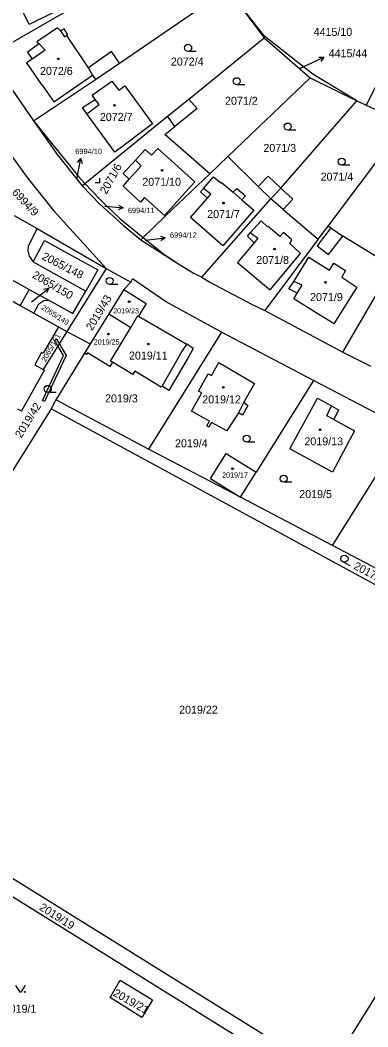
# Model space of a CAD drawing. Extents: x -593183 to -588034, y -1130415 to -1124994.
# Drawn here: x -590218.7 to -590144.7, y -1128689.4 to -1128475.7 of the extents above; entities that cross this region are included whole.
import ezdxf

# ---------------------------------------------------------------- set-up
doc = ezdxf.new("R2010")
doc.units = 0
for name, color, linetype in [('Vrstva 1', 7, 'Continuous'), ('Vrstva 16', 7, 'Continuous'), ('Vrstva 18', 7, 'Continuous'), ('Vrstva 19', 7, 'Continuous'), ('Vrstva 25', 7, 'Continuous'), ('Vrstva 27', 7, 'Continuous'), ('Vrstva 4', 7, 'Continuous')]:
    doc.layers.add(name, color=color, linetype=linetype)

msp = doc.modelspace()

# ---------------------------------------------------------------- linework, layer by layer
at = {"layer": 'Vrstva 1'}
for p, q in [((-590224.94, -1128482.97), (-590181.21, -1128457.89)), ((-590130.54, -1128465.05), (-590145.03, -1128493.7)), ((-590197.49, -1128484.77), (-590174.54, -1128469.04)), ((-590174.54, -1128469.04), (-590166.72, -1128479.4)), ((-590216.76, -1128476.55), (-590219.14, -1128471.71)), ((-590207.94, -1128472.26), (-590216.76, -1128476.55)), ((-590166.61, -1128479.11), (-590170.62, -1128474.02)), ((-590210.69, -1128477.31), (-590215.12, -1128480.24)), ((-590210.05, -1128477.93), (-590210.69, -1128477.31)), ((-590209.27, -1128477.47), (-590210.05, -1128477.93)), ((-590208.5, -1128478.79), (-590209.27, -1128477.47)), ((-590214.64, -1128480.71), (-590217.08, -1128482.45)), ((-590215.12, -1128480.24), (-590214.64, -1128480.71)), ((-590208.7, -1128478.92), (-590208.5, -1128478.79)), ((-590204.12, -1128485.77), (-590208.7, -1128478.92)), ((-590182.76, -1128492.42), (-590166.72, -1128479.4)), ((-590166.72, -1128479.4), (-590156.94, -1128487.93)), ((-590156.38, -1128487.11), (-590166.61, -1128479.11)), ((-590217.08, -1128482.45), (-590216.07, -1128483.93)), ((-590199.23, -1128482.34), (-590204.12, -1128485.77)), ((-590197.49, -1128484.77), (-590199.23, -1128482.34)), ((-590216.07, -1128483.93), (-590217.28, -1128484.71)), ((-590217.28, -1128484.71), (-590214.03, -1128489.48)), ((-590202.64, -1128488.29), (-590197.49, -1128484.77)), ((-590211.48, -1128493), (-590203.25, -1128487.33)), ((-590203.25, -1128487.33), (-590202.64, -1128488.29)), ((-590147.02, -1128492.79), (-590156.38, -1128487.11)), ((-590221.99, -1128488.05), (-590215.78, -1128497.06)), ((-590215.78, -1128497.06), (-590202.64, -1128488.29)), ((-590214.03, -1128489.48), (-590213.95, -1128489.46)), ((-590213.95, -1128489.46), (-590211.48, -1128493)), ((-590203.32, -1128491.58), (-590199.18, -1128488.58)), ((-590199.18, -1128488.58), (-590197.68, -1128490.53)), ((-590174.47, -1128504.61), (-590156.94, -1128487.93)), ((-590156.94, -1128487.93), (-590147.02, -1128492.79)), ((-590202.66, -1128492.48), (-590203.32, -1128491.58)), ((-590197.68, -1128490.53), (-590196.4, -1128489.6)), ((-590196.4, -1128489.6), (-590190.53, -1128497.68)), ((-590205.36, -1128494.22), (-590202.66, -1128492.48)), ((-590187.32, -1128496.06), (-590182.76, -1128492.42)), ((-590182.76, -1128492.42), (-590180.99, -1128494.41)), ((-590163.24, -1128511.3), (-590147.02, -1128492.79)), ((-590147.02, -1128492.79), (-590145.03, -1128493.7)), ((-590145.03, -1128493.7), (-590136.7, -1128497.53)), ((-590204.5, -1128495.56), (-590205.36, -1128494.22)), ((-590198.53, -1128503.67), (-590204.5, -1128495.56)), ((-590180.99, -1128494.41), (-590185.77, -1128498.24)), ((-590215.78, -1128497.06), (-590210.76, -1128504.18)), ((-590215.78, -1128497.06), (-590206.27, -1128508.86)), ((-590204.88, -1128510.32), (-590187.32, -1128496.06)), ((-590190.53, -1128497.68), (-590198.53, -1128503.67)), ((-590153.13, -1128519.39), (-590136.7, -1128497.53)), ((-590187.91, -1128499.96), (-590185.77, -1128498.24)), ((-590178.33, -1128508.28), (-590187.91, -1128499.96)), ((-590221.03, -1128503.66), (-590217.17, -1128509.06)), ((-590210.76, -1128504.18), (-590205.49, -1128510.81)), ((-590194.14, -1128505.39), (-590192.05, -1128503.15)), ((-590192.05, -1128503.15), (-590190.73, -1128504.35)), ((-590190.73, -1128504.35), (-590189.4, -1128502.88)), ((-590189.4, -1128502.88), (-590181.48, -1128510)), ((-590196.73, -1128508.2), (-590194.14, -1128505.39)), ((-590174.47, -1128504.61), (-590178.33, -1128508.28)), ((-590168.03, -1128510.95), (-590174.47, -1128504.61)), ((-590195.46, -1128509.44), (-590196.73, -1128508.2)), ((-590178.33, -1128508.28), (-590187.75, -1128517.24)), ((-590217.17, -1128509.06), (-590211.58, -1128516.06)), ((-590206.27, -1128508.86), (-590204.88, -1128510.32)), ((-590205.49, -1128510.81), (-590204.88, -1128510.32)), ((-590205.49, -1128510.81), (-590201.68, -1128514.72)), ((-590204.88, -1128510.32), (-590201.76, -1128513.61)), ((-590196.75, -1128510.89), (-590195.46, -1128509.44)), ((-590181.48, -1128510), (-590187.94, -1128517.16)), ((-590168.03, -1128510.95), (-590165.91, -1128508.8)), ((-590165.91, -1128508.8), (-590163.24, -1128511.3)), ((-590193.08, -1128514.27), (-590196.75, -1128510.89)), ((-590165.31, -1128513.63), (-590163.24, -1128511.3)), ((-590163.24, -1128511.3), (-590160.65, -1128513.65)), ((-590201.76, -1128513.61), (-590200.5, -1128514.84)), ((-590201.68, -1128514.72), (-590196.74, -1128519.2)), ((-590200.5, -1128514.84), (-590197.45, -1128517.8)), ((-590192.21, -1128513.33), (-590193.08, -1128514.27)), ((-590187.94, -1128517.16), (-590192.21, -1128513.33)), ((-590180.01, -1128530.22), (-590165.31, -1128513.63)), ((-590160.65, -1128513.65), (-590162.7, -1128515.85)), ((-590219.89, -1128517.15), (-590215.06, -1128519.92)), ((-590211.58, -1128516.06), (-590200.34, -1128528.36)), ((-590187.75, -1128517.24), (-590192.48, -1128521.78)), ((-590162.7, -1128515.85), (-590155.24, -1128522.19)), ((-590197.45, -1128517.8), (-590192.48, -1128521.78)), ((-590196.74, -1128519.2), (-590193.01, -1128522.33)), ((-590155.24, -1128522.19), (-590153.13, -1128519.39)), ((-590152.6, -1128519.76), (-590153.13, -1128519.39)), ((-590215.06, -1128519.92), (-590200.34, -1128528.36)), ((-590152.6, -1128519.76), (-590150.02, -1128521.55)), ((-590193.01, -1128522.33), (-590192.48, -1128521.78)), ((-590193.01, -1128522.33), (-590184.56, -1128527.68)), ((-590192.48, -1128521.78), (-590189.2, -1128524.44)), ((-590155.24, -1128522.19), (-590166.61, -1128537.32)), ((-590139.45, -1128528.01), (-590150.02, -1128521.55)), ((-590189.2, -1128524.44), (-590188.34, -1128525.11)), ((-590188.34, -1128525.11), (-590184.56, -1128527.68)), ((-590215.88, -1128526.96), (-590204.67, -1128533.18)), ((-590184.56, -1128527.68), (-590181.85, -1128529.34)), ((-590200.34, -1128528.36), (-590208.73, -1128541.76)), ((-590200.34, -1128528.36), (-590195.11, -1128531.29)), ((-590181.85, -1128529.34), (-590180.01, -1128530.22)), ((-590150, -1128546.17), (-590139.45, -1128528.01)), ((-590195.11, -1128531.29), (-590196.63, -1128532.86)), ((-590195.11, -1128531.29), (-590194.73, -1128530.6)), ((-590187.73, -1128535.41), (-590194.73, -1128530.6)), ((-590180.01, -1128530.22), (-590178.31, -1128531.27)), ((-590178.31, -1128531.27), (-590177.41, -1128531.76)), ((-590177.41, -1128531.76), (-590171.87, -1128534.66)), ((-590216.75, -1128532.86), (-590218.65, -1128536.25)), ((-590216.75, -1128532.86), (-590212.57, -1128535.13)), ((-590196.63, -1128532.86), (-590199.8, -1128538)), ((-590196.63, -1128532.86), (-590191.82, -1128535.83)), ((-590221.37, -1128534.72), (-590218.65, -1128536.25)), ((-590218.65, -1128536.25), (-590215.77, -1128537.86)), ((-590191.82, -1128535.83), (-590193.49, -1128538.52)), ((-590175.82, -1128541.9), (-590187.73, -1128535.41)), ((-590171.87, -1128534.66), (-590169.44, -1128535.95)), ((-590169.44, -1128535.95), (-590166.61, -1128537.32)), ((-590215.77, -1128537.86), (-590210.52, -1128540.81)), ((-590199.8, -1128538), (-590203.75, -1128544.39)), ((-590199.8, -1128538), (-590195.12, -1128540.89)), ((-590193.66, -1128538.43), (-590195.12, -1128540.89)), ((-590193.66, -1128538.43), (-590193.49, -1128538.52)), ((-590193.49, -1128538.52), (-590183.22, -1128544.46)), ((-590166.61, -1128537.32), (-590150, -1128546.17)), ((-590208.73, -1128541.76), (-590213.78, -1128549.81)), ((-590210.52, -1128540.81), (-590208.73, -1128541.76)), ((-590208.73, -1128541.76), (-590203.75, -1128544.39)), ((-590199.4, -1128548.07), (-590195.12, -1128540.89)), ((-590175.82, -1128541.9), (-590191.36, -1128566.73)), ((-590156.24, -1128552.15), (-590175.82, -1128541.9)), ((-590203.75, -1128544.39), (-590204.98, -1128546.38)), ((-590181.83, -1128545.39), (-590183.22, -1128544.46)), ((-590204.98, -1128546.38), (-590211.09, -1128556.28)), ((-590204.53, -1128546.66), (-590204.98, -1128546.38)), ((-590204.32, -1128546.32), (-590204.53, -1128546.66)), ((-590199.58, -1128549.21), (-590204.32, -1128546.32)), ((-590181.83, -1128545.39), (-590182.92, -1128547.28)), ((-590150, -1128546.17), (-590144.1, -1128549.11)), ((-590199.03, -1128548.29), (-590199.58, -1128549.21)), ((-590199.03, -1128548.29), (-590199.4, -1128548.07)), ((-590194.69, -1128550.88), (-590199.03, -1128548.29)), ((-590182.92, -1128547.28), (-590187.06, -1128554.27)), ((-590177.96, -1128551.12), (-590176.42, -1128548.38)), ((-590176.42, -1128548.38), (-590168.81, -1128552.81)), ((-590218.33, -1128558.71), (-590213.46, -1128549.99)), ((-590213.78, -1128549.81), (-590213.46, -1128549.99)), ((-590194.29, -1128550.22), (-590194.69, -1128550.88)), ((-590188.64, -1128553.59), (-590194.29, -1128550.22)), ((-590180.72, -1128554.43), (-590178.65, -1128550.74)), ((-590178.65, -1128550.74), (-590177.96, -1128551.12)), ((-590188.46, -1128553.36), (-590188.64, -1128553.59)), ((-590187.06, -1128554.27), (-590188.46, -1128553.36)), ((-590168.81, -1128552.81), (-590171.11, -1128556.8)), ((-590156.24, -1128552.15), (-590168.48, -1128571.67)), ((-590136.65, -1128562.38), (-590156.24, -1128552.15)), ((-590182.2, -1128558.67), (-590180.03, -1128554.81)), ((-590180.03, -1128554.81), (-590180.72, -1128554.43)), ((-590211.09, -1128556.28), (-590212.05, -1128558.21)), ((-590191.36, -1128566.73), (-590211.09, -1128556.28)), ((-590170.21, -1128557.45), (-590171.38, -1128559.54)), ((-590171.11, -1128556.8), (-590170.21, -1128557.45)), ((-590161.3, -1128566.67), (-590155.41, -1128555.89)), ((-590155.41, -1128555.89), (-590152.4, -1128557.54)), ((-590152.4, -1128557.54), (-590150.95, -1128558.37)), ((-590212.05, -1128558.21), (-590222.99, -1128575.56)), ((-590218.33, -1128558.71), (-590219.12, -1128558.27)), ((-590102.46, -1128617.57), (-590212.05, -1128558.21)), ((-590178.38, -1128560.82), (-590182.2, -1128558.67)), ((-590172.24, -1128559.05), (-590174.71, -1128562.88)), ((-590171.38, -1128559.54), (-590172.24, -1128559.05)), ((-590150.95, -1128558.37), (-590151.97, -1128560.43)), ((-590178.94, -1128561.82), (-590178.38, -1128560.82)), ((-590178.51, -1128562.06), (-590178.94, -1128561.82)), ((-590177.95, -1128561.06), (-590178.51, -1128562.06)), ((-590174.71, -1128562.88), (-590177.95, -1128561.06)), ((-590151.97, -1128560.43), (-590147.56, -1128562.83)), ((-590152.24, -1128587.2), (-590136.65, -1128562.38)), ((-590147.56, -1128562.83), (-590152.24, -1128571.62)), ((-590171.8, -1128576.96), (-590191.36, -1128566.73)), ((-590178.15, -1128572.98), (-590174.83, -1128567.68)), ((-590174.83, -1128567.68), (-590168.48, -1128571.67)), ((-590152.24, -1128571.62), (-590161.3, -1128566.67)), ((-590171.8, -1128576.96), (-590168.48, -1128571.67)), ((-590178.15, -1128572.98), (-590171.8, -1128576.96)), ((-590152.24, -1128587.2), (-590171.8, -1128576.96)), ((-590132.68, -1128597.44), (-590152.24, -1128587.2)), ((-590152.37, -1128697.98), (-590102.46, -1128617.57)), ((-590254.64, -1128636.52), (-590156.67, -1128697.31)), ((-590158.46, -1128700.2), (-590256.43, -1128639.41)), ((-590199.53, -1128683.2), (-590197.36, -1128679.51)), ((-590197.36, -1128679.51), (-590190.49, -1128683.7)), ((-590192.74, -1128687.4), (-590199.53, -1128683.2)), ((-590190.49, -1128683.7), (-590192.74, -1128687.4))]:
    msp.add_line(p, q, dxfattribs=at)
for points in [[(-590215.06, -1128519.92), (-590216.95, -1128523.63), (-590217.02, -1128524.67), (-590216.74, -1128525.75), (-590215.88, -1128526.96)], [(-590215.88, -1128526.96), (-590213.5, -1128522.43), (-590202.13, -1128528.67), (-590204.67, -1128533.18)], [(-590240.64, -1128530.39), (-590238.21, -1128528.08), (-590234.85, -1128527.09), (-590229.56, -1128526.88), (-590227.71, -1128527.03), (-590225.97, -1128527.69), (-590216.75, -1128532.86)], [(-590212.57, -1128535.13), (-590207.44, -1128537.91), (-590204.67, -1128533.18)], [(-590215.77, -1128537.86), (-590214.66, -1128535.87), (-590213.58, -1128535.19), (-590212.57, -1128535.13)], [(-590210.52, -1128540.81), (-590213.74, -1128546.4), (-590214.09, -1128546.21), (-590215.55, -1128548.82), (-590213.78, -1128549.81)]]:
    msp.add_lwpolyline(points, dxfattribs=at)
at = {"layer": 'Vrstva 16'}
for p, q in [((-590159.07, -1128485.88), (-590156.76, -1128484.81)), ((-590206.53, -1128509.19), (-590206.31, -1128507.96)), ((-590200.64, -1128515.18), (-590199.73, -1128515.25)), ((-590192.08, -1128522.39), (-590190.76, -1128522.23)), ((-590216.25, -1128535.49), (-590214.91, -1128534.42))]:
    msp.add_line(p, q, dxfattribs=at)
at = {"layer": 'Vrstva 25'}
for p, q in [((-590181.18, -1128482.29), (-590182.93, -1128482.29)), ((-590156.76, -1128484.81), (-590154.04, -1128483.55)), ((-590170.85, -1128489.37), (-590172.6, -1128489.37)), ((-590159.99, -1128499), (-590161.74, -1128499)), ((-590206.31, -1128507.96), (-590205.77, -1128505.01)), ((-590148.52, -1128506.45), (-590150.27, -1128506.45)), ((-590201.73, -1128510.22), (-590202.73, -1128510.22)), ((-590201.73, -1128510.22), (-590201.73, -1128509.22)), ((-590199.73, -1128515.25), (-590196.74, -1128515.5)), ((-590190.76, -1128522.23), (-590187.78, -1128521.87)), ((-590197.87, -1128531.78), (-590199.62, -1128531.78)), ((-590214.91, -1128534.42), (-590212.55, -1128532.57)), ((-590211.02, -1128554.7), (-590212.77, -1128554.7)), ((-590168.72, -1128565.26), (-590170.47, -1128565.26)), ((-590160.85, -1128573.77), (-590162.6, -1128573.77)), ((-590148.48, -1128591.49), (-590150.02, -1128590.67))]:
    msp.add_line(p, q, dxfattribs=at)
for points in [[(-590155.15, -1128483.52), (-590154.04, -1128483.55), (-590154.73, -1128484.43)], [(-590206.44, -1128505.9), (-590205.77, -1128505.01), (-590205.46, -1128506.08)], [(-590197.7, -1128514.92), (-590196.74, -1128515.5), (-590197.78, -1128515.91)], [(-590188.83, -1128521.49), (-590187.78, -1128521.87), (-590188.71, -1128522.49)], [(-590213.65, -1128532.79), (-590212.55, -1128532.57), (-590213.03, -1128533.58)], [(-590217.55, -1128680.61), (-590218.55, -1128682.11), (-590219.55, -1128680.61)]]:
    msp.add_lwpolyline(points, dxfattribs=at)
for centre, radius in [((-590182.93, -1128481.54), 0.75), ((-590210.54, -1128483.87), 0.175), ((-590210.54, -1128483.87), 0.15), ((-590172.6, -1128488.62), 0.75), ((-590198.58, -1128493.76), 0.175), ((-590198.58, -1128493.76), 0.15), ((-590161.74, -1128498.25), 0.75), ((-590150.27, -1128505.7), 0.75), ((-590188.46, -1128507.54), 0.175), ((-590188.46, -1128507.54), 0.15), ((-590175.4, -1128514.5), 0.175), ((-590175.4, -1128514.5), 0.15), ((-590164.54, -1128524.26), 0.175), ((-590164.54, -1128524.26), 0.15), ((-590199.62, -1128531.03), 0.75), ((-590153.71, -1128531.31), 0.175), ((-590153.71, -1128531.31), 0.15), ((-590195.46, -1128535.42), 0.175), ((-590195.46, -1128535.42), 0.15), ((-590199.88, -1128542.33), 0.175), ((-590199.88, -1128542.33), 0.15), ((-590191.4, -1128544.43), 0.175), ((-590191.4, -1128544.43), 0.15), ((-590212.77, -1128553.95), 0.75), ((-590175.44, -1128553.64), 0.175), ((-590175.44, -1128553.64), 0.15), ((-590170.47, -1128564.51), 0.75), ((-590154.88, -1128562.64), 0.175), ((-590154.88, -1128562.64), 0.15), ((-590173.48, -1128570.88), 0.175), ((-590173.48, -1128570.88), 0.15), ((-590162.6, -1128573.02), 0.75), ((-590149.67, -1128590.01), 0.75), ((-590217.65, -1128682.01), 0.1)]:
    msp.add_circle(centre, radius, dxfattribs=at)
at = {"layer": 'Vrstva 27'}
for p, q in [((-590211.31, -1128543.68), (-590210.88, -1128543.42)), ((-590210.64, -1128544.8), (-590211.31, -1128543.68)), ((-590210.88, -1128543.42), (-590210.34, -1128544.33)), ((-590209.4, -1128546.88), (-590210.64, -1128544.8)), ((-590210.34, -1128544.33), (-590208.84, -1128546.86)), ((-590213.9, -1128556.41), (-590209.4, -1128546.88)), ((-590208.84, -1128546.86), (-590213.45, -1128556.62)), ((-590213.45, -1128556.62), (-590213.9, -1128556.41))]:
    msp.add_line(p, q, dxfattribs=at)
at = {"layer": 'Vrstva 4'}
for p, q in [((-590210.05, -1128477.93), (-590209.21, -1128479.23)), ((-590214.64, -1128480.71), (-590213.35, -1128482.06)), ((-590209.21, -1128479.23), (-590208.7, -1128478.92)), ((-590213.35, -1128482.06), (-590216.07, -1128483.93)), ((-590203.25, -1128487.33), (-590204.12, -1128485.77)), ((-590204.5, -1128495.56), (-590201.86, -1128493.58)), ((-590201.86, -1128493.58), (-590202.66, -1128492.48)), ((-590185.77, -1128498.24), (-590187.32, -1128496.06)), ((-590192.9, -1128506.61), (-590194.14, -1128505.39)), ((-590195.46, -1128509.44), (-590192.9, -1128506.61)), ((-590179.65, -1128511.37), (-590177.52, -1128508.9)), ((-590177.52, -1128508.9), (-590175.94, -1128510.22)), ((-590175.94, -1128510.22), (-590175.84, -1128510.11)), ((-590175.84, -1128510.11), (-590173.34, -1128512.15)), ((-590180.26, -1128512.12), (-590179.65, -1128511.37)), ((-590180.06, -1128512.3), (-590180.26, -1128512.12)), ((-590178.82, -1128513.43), (-590180.06, -1128512.3)), ((-590178.13, -1128512.63), (-590179.65, -1128511.37)), ((-590178.82, -1128513.43), (-590178.13, -1128512.63)), ((-590173.34, -1128512.15), (-590172.56, -1128511.4)), ((-590173.34, -1128512.15), (-590171.51, -1128513.82)), ((-590172.56, -1128511.4), (-590170.7, -1128512.95)), ((-590170.7, -1128512.95), (-590171.51, -1128513.82)), ((-590165.31, -1128513.63), (-590168.03, -1128510.95)), ((-590182.39, -1128517.57), (-590178.82, -1128513.43)), ((-590171.51, -1128513.82), (-590168.97, -1128516)), ((-590162.7, -1128515.85), (-590165.31, -1128513.63)), ((-590168.97, -1128516), (-590175.55, -1128523.55)), ((-590175.55, -1128523.55), (-590182.39, -1128517.57)), ((-590167.4, -1128518.28), (-590169.68, -1128520.74)), ((-590166.02, -1128519.57), (-590167.4, -1128518.28)), ((-590170.29, -1128521.51), (-590169.68, -1128520.74)), ((-590168.91, -1128522.91), (-590170.29, -1128521.51)), ((-590169.68, -1128520.74), (-590169.45, -1128520.93)), ((-590169.45, -1128520.93), (-590168.11, -1128521.95)), ((-590165.92, -1128519.47), (-590166.02, -1128519.57)), ((-590163.4, -1128521.57), (-590165.92, -1128519.47)), ((-590162.62, -1128520.72), (-590163.4, -1128521.57)), ((-590160.87, -1128522.33), (-590162.62, -1128520.72)), ((-590152.6, -1128519.76), (-590155.46, -1128523.59)), ((-590168.91, -1128522.91), (-590172.39, -1128527.1)), ((-590168.11, -1128521.95), (-590168.91, -1128522.91)), ((-590161.29, -1128523.06), (-590160.87, -1128522.33)), ((-590159.02, -1128525.23), (-590161.29, -1128523.06)), ((-590155.46, -1128523.59), (-590153.05, -1128525.39)), ((-590153.05, -1128525.39), (-590150.02, -1128521.55)), ((-590165.47, -1128532.93), (-590159.02, -1128525.23)), ((-590172.39, -1128527.1), (-590168.38, -1128530.53)), ((-590160.46, -1128531.12), (-590157.26, -1128525.97)), ((-590157.26, -1128525.97), (-590152.84, -1128528.73)), ((-590152.84, -1128528.73), (-590151.91, -1128527.24)), ((-590151.91, -1128527.24), (-590149.45, -1128528.84)), ((-590149.45, -1128528.84), (-590150.25, -1128530.25)), ((-590168.38, -1128530.53), (-590166.27, -1128532.29)), ((-590161.47, -1128532.73), (-590160.46, -1128531.12)), ((-590158.64, -1128531.94), (-590160.46, -1128531.12)), ((-590159.73, -1128533.6), (-590158.64, -1128531.94)), ((-590150.25, -1128530.25), (-590147.07, -1128532.33)), ((-590166.27, -1128532.29), (-590165.47, -1128532.93)), ((-590159.73, -1128533.6), (-590161.47, -1128532.73)), ((-590160.41, -1128534.82), (-590159.73, -1128533.6)), ((-590147.07, -1128532.33), (-590151.93, -1128540.15)), ((-590155.69, -1128537.79), (-590160.41, -1128534.82)), ((-590152.82, -1128539.58), (-590155.69, -1128537.79)), ((-590151.93, -1128540.15), (-590152.82, -1128539.58)), ((-590184.44, -1128546.47), (-590183.22, -1128544.46)), ((-590188.46, -1128553.36), (-590184.44, -1128546.47)), ((-590171.11, -1128556.8), (-590172.24, -1128559.05)), ((-590153.4, -1128559.65), (-590152.4, -1128557.54)), ((-590151.97, -1128560.43), (-590153.4, -1128559.65))]:
    msp.add_line(p, q, dxfattribs=at)

# ---------------------------------------------------------------- texts
at = {"layer": 'Vrstva 16'}
for s, height, p in [('4415/44', 1.7, (-590153.04, -1128483.55)), ('6994/10', 1.14, (-590206.93, -1128504.1)), ('6994/11', 1.14, (-590195.74, -1128516.64)), ('6994/12', 1.14, (-590186.78, -1128521.87))]:
    msp.add_text(s, height=height, dxfattribs=at).set_placement(p)
msp.add_text('2065/150', height=1.7, rotation=329.7721, dxfattribs=at).set_placement((-590216.22, -1128530.23))
at = {"layer": 'Vrstva 18'}
for s, height, p in [('4415/10', 1.7, (-590156.24, -1128479)), ('2072/4', 1.7, (-590186.59, -1128485.3)), ('4415/44', 0.1, (-590159.07, -1128485.88)), ('2071/2', 1.7, (-590175.07, -1128493.63)), ('2071/3', 1.7, (-590166.91, -1128503.64)), ('2071/4', 1.7, (-590154.75, -1128509.74)), ('6994/10', 0.1, (-590206.62, -1128509.32)), ('6994/11', 0.1, (-590200.93, -1128515.13)), ('2065/150', 0.1, (-590216.53, -1128535.49)), ('2019/3', 1.7, (-590200.59, -1128556.82)), ('2019/4', 1.7, (-590185.71, -1128566.35)), ('2019/5', 1.7, (-590159.29, -1128577.14)), ('2019/22', 1.7, (-590184.84, -1128622.92)), ('2019/1', 1.7, (-590222.15, -1128686.42))]:
    msp.add_text(s, height=height, dxfattribs=at).set_placement(p)
for s, height, rotation, p in [('6994/9', 1.7, 312.8887, (-590220.51, -1128512.35)), ('6994/12', 0.1, 319.3988, (-590192.08, -1128522.4)), ('2065/148', 1.7, 332.807, (-590214.17, -1128526.34)), ('2019/43', 1.7, 59.0764, (-590203.33, -1128541.71)), ('2065/149', 1.14, 327.313, (-590214.25, -1128536.96)), ('2065/151', 1.14, 59.8973, (-590213.25, -1128548.35)), ('2019/42', 1.7, 58.1239, (-590218.43, -1128564.53)), ('2017/28', 1.7, 331.9024, (-590147.88, -1128592.08)), ('2019/19', 1.7, 327.5674, (-590214.71, -1128664.44)), ('2019/21', 1.7, 330.3915, (-590199.02, -1128682.72))]:
    msp.add_text(s, height=height, rotation=rotation, dxfattribs=at).set_placement(p)
at = {"layer": 'Vrstva 19'}
for s, height, p in [('2072/6', 1.7, (-590214.42, -1128487.29)), ('2072/7', 1.7, (-590201.69, -1128497.05)), ('2071/10', 1.7, (-590192.66, -1128510.83)), ('2071/7', 1.7, (-590178.87, -1128517.67)), ('2071/8', 1.7, (-590168.43, -1128527.43)), ('2071/9', 1.7, (-590156.99, -1128535.3)), ('2019/23', 1.1, (-590198.87, -1128537.92)), ('2019/25', 1.1, (-590203, -1128544.54)), ('2019/11', 1.7, (-590195.5, -1128547.73)), ('2019/12', 1.7, (-590179.92, -1128557.03)), ('2019/13', 1.7, (-590158.19, -1128565.94)), ('2019/17', 1.1, (-590175.69, -1128572.79))]:
    msp.add_text(s, height=height, dxfattribs=at).set_placement(p)
msp.add_text('2071/6', height=1.7, rotation=61.0625, dxfattribs=at).set_placement((-590200.31, -1128512.77))

doc.saveas('drawing.dxf')
